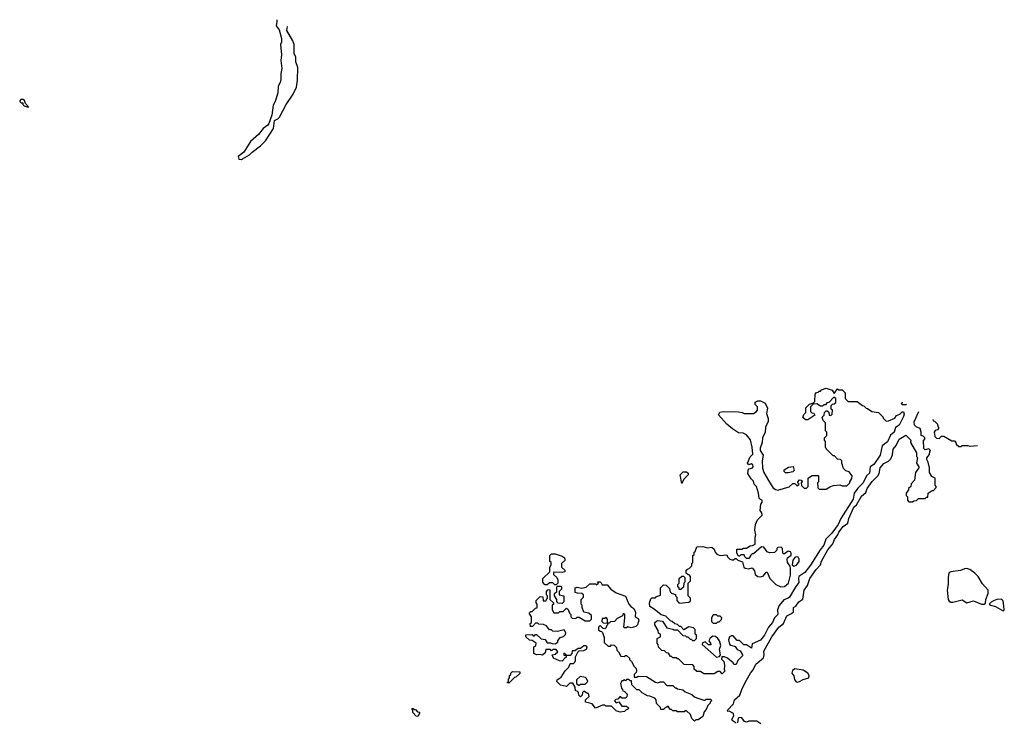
# Model space of a CAD drawing. Extents: x 1861455 to 2058065, y 200073 to 437907.
# Tile 573 of 574: x 1995242 to 2003780, y 427060 to 433149. Entities that reach past the tile are written whole.
import ezdxf

# ---------------------------------------------------------------- set-up
doc = ezdxf.new("R2010")
doc.units = 0

msp = doc.modelspace()

# ---------------------------------------------------------------- linework, layer by layer
at = {"layer": '0CON05XD'}
for points in [[(1997471.1, 433149.3), (1997472.5, 433135), (1997467.5, 433095), (1997491.7, 433061.7), (1997513.3, 432985), (1997512.5, 432955), (1997503.3, 432935), (1997511.2, 432845), (1997506.7, 432795), (1997516.2, 432725), (1997507, 432683), (1997507.7, 432632.3), (1997501.2, 432605), (1997483.6, 432573.6), (1997480, 432515), (1997458.8, 432441.2), (1997440.7, 432409.3), (1997428.3, 432321.7), (1997401.7, 432248.3), (1997393.9, 432236.1), (1997352.3, 432207.7), (1997313.3, 432155), (1997245, 432092.5), (1997185, 432002.5), (1997137.5, 431965), (1997141.7, 431941.7), (1997165, 431937.5), (1997175, 431943.3), (1997235, 431976.7), (1997258.3, 432001.7), (1997331.2, 432055), (1997375, 432100), (1997443.3, 432205), (1997452.5, 432275), (1997480.7, 432289.3), (1997496.2, 432305), (1997553.8, 432415), (1997615, 432503.3), (1997642, 432565), (1997652, 432625), (1997654, 432735), (1997636.2, 432785), (1997636.7, 432825), (1997623.3, 432855), (1997622, 432935), (1997611.2, 432965), (1997560, 433055), (1997564.3, 433090.7)], [(1995315, 432390), (1995320, 432395), (1995291.7, 432421.7), (1995285, 432450), (1995271.7, 432458.3), (1995251.7, 432458.3), (1995242.5, 432447.5), (1995245, 432440), (1995255, 432430), (1995268.3, 432428.3), (1995270, 432415), (1995281.7, 432401.7), (1995315, 432390)], [(2001335, 427480), (2001315, 427500), (2001295, 427500), (2001265, 427480), (2001175, 427480), (2001145, 427500), (2001115, 427500), (2001091.7, 427521.7), (2001090, 427545), (2001078.3, 427558.3), (2001005, 427560), (2000955, 427610), (2000945, 427610), (2000935, 427620), (2000905, 427620), (2000895, 427630), (2000885, 427630), (2000868.3, 427658.3), (2000851.7, 427661.7), (2000835, 427680), (2000811.7, 427681.7), (2000781.7, 427711.7), (2000780, 427735), (2000770, 427745), (2000770, 427785), (2000798.3, 427801.7), (2000800, 427825), (2000781.7, 427831.7), (2000780, 427855), (2000750, 427905), (2000750, 427925), (2000763, 427937), (2000775, 427942.5), (2000815, 427937.5), (2000855, 427880), (2000907, 427867), (2000915, 427860), (2000945, 427860), (2000991.7, 427811.7), (2001015, 427810), (2001025, 427800), (2001035, 427800), (2001055, 427780), (2001065, 427780), (2001075, 427770), (2001095, 427770), (2001110, 427785), (2001110, 427815), (2001100, 427825), (2001100, 427865), (2001085, 427880), (2001045, 427887.5), (2001001.7, 427861.7), (2000975, 427890), (2000965, 427890), (2000947, 427907), (2000923, 427913), (2000900, 427935), (2000885, 427940), (2000845, 427980), (2000805, 427990), (2000745, 428040), (2000705, 428062.5), (2000702.5, 428095), (2000715, 428130), (2000725, 428140), (2000755, 428140), (2000765, 428150), (2000798.3, 428161.7), (2000800, 428225), (2000825, 428250), (2000848.3, 428248.3), (2000878.3, 428218.3), (2000881.7, 428191.7), (2000895, 428180), (2000928.3, 428168.3), (2000930, 428155), (2000940, 428145), (2000940, 428115), (2000961.7, 428091.7), (2001045, 428100), (2001058.3, 428111.7), (2001060, 428135), (2001040, 428155), (2001040, 428265), (2001060, 428285), (2001060, 428325), (2001048.3, 428338.3), (2001035, 428340), (2001021.7, 428351.7), (2001022.5, 428377.5), (2001031.7, 428388.3), (2001048.3, 428391.7), (2001070, 428415), (2001070, 428435), (2001080, 428445), (2001080, 428505), (2001090, 428515), (2001090, 428535), (2001098.3, 428541.7), (2001115, 428580), (2001165, 428582.5), (2001205, 428572.5), (2001245, 428577.5), (2001265, 428560), (2001272.5, 428535), (2001286.4, 428516.4), (2001315, 428506.7), (2001375, 428510), (2001380, 428495), (2001400, 428475), (2001418.3, 428468.3), (2001431.7, 428468.3), (2001445, 428480), (2001455, 428480), (2001470, 428465), (2001509.3, 428449.3), (2001522.5, 428405), (2001534.4, 428394.4), (2001565, 428388.9), (2001595, 428400), (2001613.9, 428373.9), (2001619.7, 428339.7), (2001642.5, 428322.5), (2001665, 428319.4), (2001692, 428328), (2001715, 428360), (2001725, 428360), (2001747.5, 428305), (2001797.5, 428255), (2001843.6, 428233.6), (2001873.6, 428236.4), (2001910, 428265), (2001927.5, 428335), (2001927.5, 428395), (2001922.5, 428412.5), (2001900, 428445), (2001897.5, 428475), (2001900, 428485), (2001930.7, 428509.3), (2001933.3, 428525), (2001925, 428537.5), (2001905, 428542.5), (2001875, 428520), (2001865, 428520), (2001860, 428525), (2001857.5, 428565), (2001845, 428577.5), (2001817.5, 428575), (2001807.5, 428565), (2001807.5, 428552.5), (2001787, 428533), (2001745, 428530), (2001725, 428537.5), (2001695, 428577.5), (2001675, 428580), (2001605, 428520), (2001595, 428520), (2001581.7, 428508.3), (2001565, 428480), (2001545, 428480), (2001530, 428495), (2001525, 428510), (2001495, 428510), (2001485, 428500), (2001475, 428500), (2001460, 428525), (2001460, 428560), (2001505, 428560), (2001518.3, 428568.3), (2001545, 428570), (2001575, 428590), (2001597, 428593), (2001620, 428605), (2001620, 428665), (2001626.7, 428685), (2001617.5, 428725), (2001622.5, 428775), (2001640, 428815), (2001680, 428855), (2001677.5, 428875), (2001662.5, 428895), (2001668.3, 428951.7), (2001680, 428965), (2001680, 428985), (2001665, 428990), (2001653, 429003), (2001650, 429045), (2001630, 429105), (2001610, 429125), (2001605, 429150), (2001585, 429170), (2001557.5, 429215), (2001563, 429257), (2001578.3, 429258.3), (2001596.7, 429265), (2001603.3, 429275), (2001600.7, 429290.7), (2001585, 429300), (2001565, 429290), (2001552.5, 429305), (2001575, 429360), (2001600, 429385), (2001593.8, 429445), (2001578.3, 429508.3), (2001545, 429552.5), (2001515, 429566.7), (2001475, 429567.5), (2001423.9, 429603.9), (2001374.1, 429644.1), (2001302.5, 429725), (2001313, 429747), (2001345, 429752.5), (2001475, 429750), (2001506.4, 429746.4), (2001525, 429737.5), (2001605, 429737.5), (2001629.3, 429750.7), (2001640, 429765), (2001640, 429795), (2001620, 429815), (2001620, 429835), (2001643, 429847), (2001665, 429847.5), (2001707.5, 429825), (2001727, 429783), (2001717.5, 429735), (2001731.7, 429691.7), (2001731.7, 429668.3), (2001710.7, 429619.3), (2001707.5, 429575), (2001683.3, 429525), (2001680, 429485), (2001663.6, 429436.4), (2001662.5, 429415), (2001688.8, 429375), (2001680, 429325), (2001683.9, 429263.9), (2001696.1, 429226.1), (2001734.2, 429154.2), (2001772.5, 429095), (2001795, 429077.5), (2001815, 429072.5), (2001915, 429100), (2001945, 429130), (2001965, 429130), (2001985, 429110), (2002000, 429125), (2001990, 429135), (2001990, 429145), (2002005, 429160), (2002018.3, 429158.3), (2002030, 429145), (2002020, 429135), (2002021.7, 429111.7), (2002045, 429090), (2002065, 429090), (2002080, 429105), (2002078.3, 429161.7), (2002080, 429175), (2002090, 429185), (2002115, 429200), (2002165, 429200), (2002170, 429195), (2002170, 429145), (2002160, 429135), (2002161.7, 429091.7), (2002175, 429080), (2002235, 429080), (2002268.3, 429101.7), (2002298.3, 429111.7), (2002355, 429117.5), (2002375, 429110), (2002415, 429110), (2002440, 429135), (2002440, 429145), (2002457, 429173), (2002460, 429195), (2002435, 429230), (2002405, 429240), (2002385, 429260), (2002370, 429305), (2002370, 429325), (2002358.3, 429338.3), (2002335, 429340), (2002308.3, 429368.3), (2002295, 429370), (2002235, 429430), (2002230, 429445), (2002230, 429495), (2002220, 429505), (2002220, 429525), (2002240, 429545), (2002240, 429575), (2002230, 429585), (2002230, 429655), (2002210, 429675), (2002200, 429705), (2002218.3, 429721.7), (2002220, 429745), (2002235, 429760), (2002245, 429760), (2002258.3, 429748.3), (2002261.7, 429721.7), (2002275, 429720), (2002288.3, 429731.7), (2002290, 429765), (2002280, 429775), (2002280, 429805), (2002291.7, 429818.3), (2002305, 429820), (2002318.3, 429831.7), (2002320, 429865), (2002301.7, 429878.3), (2002258.3, 429831.7), (2002241.7, 429828.3), (2002228.3, 429811.7), (2002215, 429810), (2002205, 429800), (2002185, 429800), (2002155, 429820), (2002121.7, 429818.3), (2002100, 429795), (2002100, 429755), (2002111.7, 429741.7), (2002128.3, 429738.3), (2002138.3, 429721.7), (2002075, 429680), (2002055, 429680), (2002033, 429703), (2002043, 429727), (2002060, 429745), (2002060, 429785), (2002091.7, 429818.3), (2002125, 429830), (2002138.3, 429841.7), (2002140, 429905), (2002151.7, 429918.3), (2002165, 429920), (2002175, 429930), (2002185, 429930), (2002195, 429940), (2002235, 429956.7), (2002288.3, 429938.3), (2002305, 429910), (2002335, 429950), (2002345, 429940), (2002375, 429940), (2002400, 429915), (2002400, 429865), (2002425, 429840), (2002505, 429840), (2002550, 429805), (2002565, 429800), (2002581.7, 429781.7), (2002595, 429780), (2002630, 429755), (2002690, 429745), (2002730, 429705), (2002730, 429695), (2002755, 429670), (2002777, 429673), (2002830, 429695), (2002845, 429720), (2002875, 429730), (2002895, 429750), (2002905, 429750), (2002911.7, 429731.7), (2002905, 429710), (2002867.5, 429635), (2002835.8, 429614.2), (2002825, 429573.3), (2002791.9, 429548.1), (2002767.9, 429492.1), (2002721.2, 429455), (2002705, 429373.8), (2002649.2, 429295), (2002618, 429275), (2002611.2, 429218.8), (2002583.8, 429195), (2002555.7, 429135), (2002510.9, 429089.1), (2002478.8, 429045), (2002468.9, 428995), (2002362.2, 428825), (2002338.5, 428775), (2002285, 428698.6), (2002232, 428648), (2002215, 428595.7), (2002182.9, 428555), (2002098.9, 428421.1), (2002051.4, 428358.6), (2002025, 428341.1), (2001999.4, 428325), (2001994.4, 428305.6), (2001998.9, 428271.1), (2001972.3, 428237.7), (2001916.1, 428143.9), (2001905, 428134.4), (2001867.5, 428122.5), (2001827.3, 428072.7), (2001813.8, 428035), (2001816.3, 427993.7), (2001786.2, 427965), (2001770.8, 427925), (2001735.8, 427885), (2001701.4, 427815), (2001665, 427772), (2001595, 427740), (2001588.3, 427701.7), (2001545, 427730), (2001521.7, 427731.7), (2001485, 427770), (2001465, 427770), (2001428, 427808), (2001415, 427810), (2001398, 427802), (2001389.2, 427775), (2001397.5, 427737.5), (2001408, 427728), (2001446.7, 427716.7), (2001465, 427690), (2001490, 427680), (2001510, 427645), (2001510, 427635), (2001470, 427595), (2001455, 427560), (2001435, 427560), (2001430, 427575), (2001380, 427615), (2001355, 427627.5), (2001331.7, 427628.3), (2001328.3, 427608.3), (2001347, 427587), (2001352.5, 427555), (2001350, 427515), (2001360, 427505), (2001335, 427480)], [(2002932, 429817), (2002925, 429810), (2002895, 429810), (2002890, 429825), (2002901.1, 429835.1)], [(2002815, 429426), (2002842.2, 429457.8), (2002869.2, 429515), (2002925, 429547.5), (2002970, 429505), (2002967.5, 429485), (2003020, 429395), (2003020, 429365), (2003027.5, 429355), (2003020, 429305), (2003037.5, 429275), (2003037.5, 429265), (2003010, 429225), (2003001.7, 429158.3), (2002973, 429127), (2002970, 429105), (2002950, 429085), (2002950, 429075), (2002930, 429045), (2002930, 429025), (2002940, 429015), (2002940, 428985), (2002951.7, 428971.7), (2002985, 428970), (2002995, 428980), (2003018.3, 428981.7), (2003035, 429000), (2003095, 429000), (2003105, 429010), (2003118.3, 429011.7), (2003120, 429045), (2003155, 429070), (2003165, 429070), (2003190, 429095), (2003190, 429105), (2003180, 429115), (2003180, 429175), (2003151.7, 429191.7), (2003130, 429225), (2003130, 429265), (2003120, 429315), (2003108.3, 429338.3), (2003108.3, 429351.7), (2003130, 429380), (2003133, 429407), (2003140, 429415), (2003125, 429430), (2003095, 429422.5), (2003081.7, 429431.7), (2003080, 429505), (2003090, 429515), (2003090, 429525), (2003075, 429540), (2003060, 429545), (2003060, 429575), (2003050, 429605), (2003015, 429620), (2003000, 429635), (2002997.5, 429665), (2003039.5, 429754.3)], [(2003161.1, 429683.3), (2003161.7, 429671.7), (2003175, 429670), (2003200, 429645), (2003203, 429623), (2003210, 429615), (2003210, 429605), (2003200, 429595), (2003180.8, 429589.2), (2003171.2, 429575), (2003177.5, 429537.5), (2003193, 429523), (2003215, 429520), (2003235, 429540), (2003255, 429540), (2003325, 429500), (2003348.3, 429498.3), (2003360, 429485), (2003361.7, 429471.7), (2003385, 429450), (2003405, 429450), (2003415, 429460), (2003465, 429460), (2003485, 429452.5), (2003547.5, 429457.7)], [(2001455, 427052.5), (2001420, 427075), (2001416.7, 427085), (2001433.3, 427115), (2001432.5, 427135), (2001395, 427157.5), (2001382.5, 427152.5), (2001380, 427165), (2001430.7, 427219.3), (2001440, 427255), (2001486.2, 427293.8), (2001503.3, 427345), (2001534.2, 427405), (2001578.6, 427485), (2001603.1, 427515), (2001625.8, 427565), (2001690.8, 427619.2), (2001697.5, 427645), (2001695, 427676.7), (2001765, 427800), (2001824.2, 427885), (2001864, 427915), (2001895, 427983.8), (2001936.1, 428003.9), (2001951.7, 428018.3), (2001952.5, 428055), (2001973, 428067), (2001997.5, 428105), (2002033.6, 428126.4), (2002045.8, 428205), (2002074.2, 428245), (2002094.4, 428305), (2002148.6, 428385), (2002185.8, 428425), (2002195, 428456.2), (2002251.1, 428555), (2002294, 428606), (2002308.5, 428645), (2002335.9, 428684.1), (2002345, 428708.1), (2002383.3, 428756.7), (2002422.9, 428785), (2002431.1, 428825), (2002474.4, 428925), (2002497.3, 428945), (2002541.1, 429018.9), (2002579.1, 429050.9), (2002590.5, 429085), (2002635, 429146.2), (2002683.6, 429196.4), (2002694, 429216), (2002704.7, 429265.3), (2002735, 429302), (2002775, 429324), (2002795.6, 429344.4), (2002811.7, 429378.3), (2002815, 429426)], [(2001881.7, 429221.7), (2001870, 429235), (2001871.7, 429248.3), (2001908.3, 429271.7), (2001948.3, 429278.3), (2001958.3, 429241.7), (2001945, 429230), (2001905, 429222.5), (2001881.7, 429221.7)], [(2000985, 429130), (2000970, 429205), (2000995, 429230), (2001025, 429230), (2001038.3, 429218.3), (2001040, 429205), (2001001.7, 429168.3), (2000985, 429130)], [(1999895, 428250), (1999881.7, 428251.7), (1999865, 428270), (1999835, 428270), (1999815, 428250), (1999795, 428250), (1999780, 428275), (1999780, 428305), (1999840, 428365), (1999840, 428405), (1999850, 428425), (1999850, 428445), (1999840, 428455), (1999840, 428505), (1999855, 428520), (1999885, 428520), (1999945, 428500), (1999955, 428490), (1999965, 428490), (1999970, 428475), (1999968.3, 428461.7), (1999940, 428435), (1999940, 428405), (1999968.3, 428378.3), (1999970, 428365), (1999945, 428357.5), (1999875, 428360), (1999870, 428355), (1999871.7, 428341.7), (1999900, 428315), (1999910, 428295), (1999910, 428265), (1999895, 428250)], [(2001955, 428413.3), (2001977.7, 428422.3), (2002000, 428455), (2002002, 428475), (2001991.2, 428491.2), (2001975, 428493.8), (2001962.5, 428487.5), (2001946.7, 428465), (2001940, 428425), (2001955, 428413.3)], [(2000975, 428210), (2000961.7, 428211.7), (2000960, 428225), (2000950, 428235), (2000950, 428255), (2000960, 428265), (2000960, 428305), (2000983, 428327), (2000997.5, 428327.5), (2001010, 428315), (2001010, 428275), (2001000, 428265), (2000998.3, 428231.7), (2000975, 428210)], [(2003605, 428082.5), (2003617.5, 428092.5), (2003621.2, 428125), (2003638.6, 428175), (2003638.6, 428205), (2003591.2, 428261.2), (2003553.3, 428325), (2003525, 428353.3), (2003482.5, 428385), (2003455, 428392), (2003435, 428391.2), (2003400, 428375), (2003315, 428364), (2003300, 428355), (2003292, 428315), (2003294, 428255), (2003283.8, 428205), (2003293.8, 428123.8), (2003300.7, 428110.7), (2003315, 428102.5), (2003335, 428102.5), (2003415, 428122.5), (2003455, 428096.7), (2003513, 428113), (2003583, 428083), (2003605, 428082.5)], [(2001095, 427070), (2001071.7, 427091.7), (2001058.3, 427128.3), (2001025, 427160), (2001015, 427160), (2001005, 427150), (2000945, 427150), (2000935, 427160), (2000905, 427160), (2000895, 427170), (2000881.7, 427171.7), (2000865, 427200), (2000855, 427190), (2000841.7, 427188.3), (2000825, 427170), (2000801.7, 427171.7), (2000798.3, 427188.3), (2000763, 427223), (2000760, 427255), (2000748.3, 427268.3), (2000707, 427287), (2000685, 427290), (2000640, 427315), (2000615, 427340), (2000595, 427340), (2000550, 427385), (2000548.3, 427418.3), (2000535, 427420), (2000525, 427430), (2000505, 427430), (2000495, 427420), (2000485, 427430), (2000475, 427420), (2000465, 427420), (2000452.5, 427395), (2000460, 427355), (2000470, 427345), (2000471.7, 427331.7), (2000485, 427330), (2000510, 427305), (2000508.3, 427281.7), (2000495, 427270), (2000465, 427270), (2000455, 427280), (2000445, 427280), (2000428.3, 427261.7), (2000411.7, 427258.3), (2000400, 427245), (2000415, 427230), (2000438.3, 427238.3), (2000465, 427200), (2000505, 427200), (2000520, 427185), (2000515, 427170), (2000501.7, 427168.3), (2000487, 427153), (2000448.3, 427148.3), (2000415, 427160), (2000375, 427200), (2000325, 427200), (2000315, 427207.5), (2000295, 427207.5), (2000235, 427182.5), (2000205, 427220), (2000150, 427235), (2000150, 427255), (2000180, 427285), (2000175, 427310), (2000165, 427310), (2000135, 427330), (2000121.7, 427318.3), (2000120, 427295), (2000105, 427280), (2000090, 427295), (2000088.3, 427318.3), (2000075, 427330), (2000061.7, 427331.7), (2000060, 427365), (2000038.3, 427398.3), (2000011.7, 427398.3), (1999985, 427370), (1999933, 427383), (1999900, 427415), (1999901.7, 427428.3), (1999938.3, 427451.7), (1999972.5, 427505), (2000003, 427537), (2000015, 427570), (2000045, 427570), (2000055, 427580), (2000062.5, 427595), (2000063, 427627), (2000081.7, 427668.3), (2000095, 427680), (2000135, 427683.3), (2000156.1, 427693.9), (2000162.5, 427715), (2000155, 427722.5), (2000135, 427722.5), (2000105, 427700), (2000085, 427700), (2000055, 427680), (2000031.7, 427678.3), (2000030, 427655), (2000015, 427640), (1999980, 427640), (1999978.3, 427648.3), (1999961.7, 427658.3), (1999961.7, 427641.7), (1999980, 427640), (1999980, 427625), (1999970, 427615), (1999945, 427590), (1999923, 427593), (1999870, 427615), (1999860, 427645), (1999885, 427650), (1999908.3, 427671.7), (1999895, 427690), (1999865, 427690), (1999855, 427680), (1999845, 427690), (1999805, 427690), (1999798.3, 427661.7), (1999775, 427642.5), (1999755, 427647.5), (1999725, 427643.3), (1999700, 427655), (1999700, 427715), (1999718.3, 427721.7), (1999720, 427745), (1999685, 427770), (1999661.7, 427771.7), (1999631.7, 427801.7), (1999631.7, 427818.3), (1999685, 427820), (1999695, 427810), (1999705, 427810), (1999715, 427820), (1999725, 427820), (1999763, 427783), (1999798.3, 427778.3), (1999815, 427750), (1999845, 427750), (1999858.3, 427741.7), (1999885, 427740), (1999910, 427755), (1999910, 427765), (1999930, 427795), (1999957, 427803), (1999975, 427820), (1999977.5, 427835), (1999965, 427860), (1999905, 427847.5), (1999865, 427850), (1999855, 427860), (1999835, 427860), (1999810, 427895), (1999785, 427907.5), (1999745, 427910), (1999735, 427920), (1999715, 427920), (1999688.3, 427891.7), (1999671.7, 427891.7), (1999670, 427915), (1999680, 427925), (1999680, 427975), (1999660, 428005), (1999675, 428020), (1999685, 428020), (1999715, 428050), (1999728.3, 428051.7), (1999730, 428085), (1999720, 428095), (1999720, 428115), (1999755, 428150), (1999778.3, 428148.3), (1999781.7, 428111.7), (1999808.3, 428111.7), (1999810, 428125), (1999820, 428135), (1999820, 428155), (1999810, 428165), (1999810, 428195), (1999821.7, 428208.3), (1999835, 428210), (1999840, 428205), (1999840, 428125), (1999870, 428095), (1999870, 428085), (1999860, 428075), (1999860, 428035), (1999875, 428010), (1999915, 428010), (1999925, 428020), (1999955, 428020), (1999985, 428050), (1999998.3, 428038.3), (2000010, 428005), (2000020, 427995), (2000020, 427975), (2000031.7, 427961.7), (2000065, 427960), (2000075, 427970), (2000095, 427970), (2000145, 427940), (2000185, 427940), (2000200, 427955), (2000200, 427985), (2000177, 428007), (2000133.3, 428013.3), (2000120, 428055), (2000120, 428075), (2000110, 428085), (2000110, 428125), (2000130, 428145), (2000130, 428165), (2000117, 428177), (2000078.3, 428178.3), (2000060, 428185), (2000060, 428225), (2000075, 428230), (2000115, 428222.5), (2000155, 428230), (2000185, 428260), (2000235, 428260), (2000245, 428250), (2000260, 428265), (2000251.7, 428278.3), (2000275, 428277.5), (2000285, 428270), (2000291.7, 428251.7), (2000335, 428252.5), (2000367.5, 428215), (2000415, 428182.5), (2000495, 428152.5), (2000524, 428085), (2000542.2, 428062.2), (2000567.5, 428045), (2000582.5, 428015), (2000580, 427975), (2000605, 427960), (2000610, 427945), (2000600, 427905), (2000585, 427890), (2000545, 427880), (2000515, 427887.5), (2000505, 427880), (2000485, 427880), (2000480, 427885), (2000490, 427965), (2000490, 427995), (2000485, 428000), (2000475, 428000), (2000468.3, 427981.7), (2000421.7, 427958.3), (2000400, 427935), (2000365, 427930), (2000355, 427920), (2000340, 427920), (2000340, 427955), (2000328.3, 427968.3), (2000315, 427960), (2000291.7, 427958.3), (2000290, 427935), (2000301.7, 427921.7), (2000340, 427920), (2000340, 427905), (2000330, 427895), (2000328.3, 427881.7), (2000315, 427870), (2000301.7, 427871.7), (2000275, 427900), (2000260, 427885), (2000261.7, 427861.7), (2000275, 427850), (2000288.3, 427848.3), (2000297, 427837), (2000310, 427795), (2000311.7, 427751.7), (2000345, 427720), (2000365, 427720), (2000375, 427730), (2000398.3, 427728.3), (2000418.3, 427708.3), (2000420, 427685), (2000435, 427670), (2000453.6, 427633.6), (2000485, 427630), (2000495, 427640), (2000505, 427640), (2000530, 427615), (2000530, 427605), (2000548.3, 427588.3), (2000570, 427545), (2000587, 427527), (2000590, 427505), (2000587, 427493), (2000570, 427475), (2000571.7, 427451.7), (2000595, 427450), (2000605, 427460), (2000677, 427457), (2000755, 427407.5), (2000775, 427402.5), (2000795, 427410), (2000825, 427410), (2000855, 427380), (2000905, 427380), (2000925, 427360), (2000935, 427360), (2000945, 427350), (2000991.7, 427341.7), (2001013, 427323), (2001071.7, 427301.7), (2001095, 427280), (2001113, 427273), (2001175, 427252.5), (2001187.5, 427252.5), (2001195, 427260), (2001235, 427260), (2001240, 427245), (2001230, 427235), (2001230, 427225), (2001210, 427205), (2001195, 427170), (2001178.3, 427151.7), (2001165, 427110), (2001125, 427080), (2001105, 427080), (2001095, 427070)], [(1999945, 428090), (1999911.7, 428091.7), (1999900, 428105), (1999900, 428125), (1999880, 428155), (1999880, 428175), (1999900, 428195), (1999900, 428235), (1999905, 428240), (1999935, 428240), (1999940, 428235), (1999940, 428215), (1999920, 428195), (1999920, 428165), (1999960, 428155), (1999960, 428105), (1999945, 428090)], [(2003765, 428027.5), (2003775, 428030), (2003780, 428035), (2003772.5, 428095), (2003767.5, 428115), (2003757, 428127), (2003715, 428123.3), (2003685, 428113.3), (2003665, 428102.5), (2003650, 428085), (2003660, 428075), (2003705, 428063.8), (2003765, 428027.5)], [(2001285, 427920), (2001295, 427930), (2001308.3, 427931.7), (2001328.3, 427951.7), (2001330, 427965), (2001315, 427980), (2001295, 427980), (2001285, 427990), (2001255, 427990), (2001240, 427965), (2001240, 427935), (2001255, 427920), (2001285, 427920)], [(2001285, 427623.3), (2001310, 427630), (2001320, 427645), (2001310, 427695), (2001322.5, 427725), (2001310, 427765), (2001296, 427786), (2001275, 427803.3), (2001253.6, 427806.4), (2001230, 427790), (2001216.7, 427765), (2001232.5, 427745), (2001235, 427730), (2001215, 427730), (2001185, 427757.5), (2001161.7, 427748.3), (2001160, 427735), (2001285, 427623.3)], [(1999485, 427400), (1999470, 427405), (1999480, 427415), (1999480, 427435), (1999490, 427445), (1999490, 427465), (1999500, 427475), (1999500, 427485), (1999515, 427500), (1999578.3, 427498.3), (1999578.3, 427481.7), (1999545, 427450), (1999531.7, 427448.3), (1999485, 427400)], [(2001985, 427408), (2002005, 427413.3), (2002035, 427431.9), (2002084.3, 427445.7), (2002088.1, 427465), (2002075, 427484.4), (2002035, 427510.6), (2001965, 427522.9), (2001942.5, 427507.5), (2001937.1, 427485), (2001955, 427462.5), (2001960.6, 427430.6), (2001973, 427413), (2001985, 427408)], [(2000095, 427380), (2000105, 427390), (2000145, 427390), (2000167.5, 427412.5), (2000158.3, 427438.3), (2000148.3, 427448.3), (2000102.5, 427457.5), (2000071.7, 427428.3), (2000070, 427395), (2000095, 427380)], [(1998695, 427110), (1998681.7, 427111.7), (1998650, 427145), (1998650, 427165), (1998641.7, 427178.3), (1998655, 427180), (1998665, 427170), (1998675, 427170), (1998691.7, 427151.7), (1998708.3, 427148.3), (1998710, 427135), (1998695, 427110)], [(2001667.5, 427047.5), (2001635, 427070), (2001565, 427070), (2001545, 427060), (2001527, 427067), (2001505, 427097.5), (2001485, 427102.5), (2001472.5, 427095), (2001466.2, 427055)]]:
    msp.add_lwpolyline(points, dxfattribs=at)

doc.saveas('drawing.dxf')
